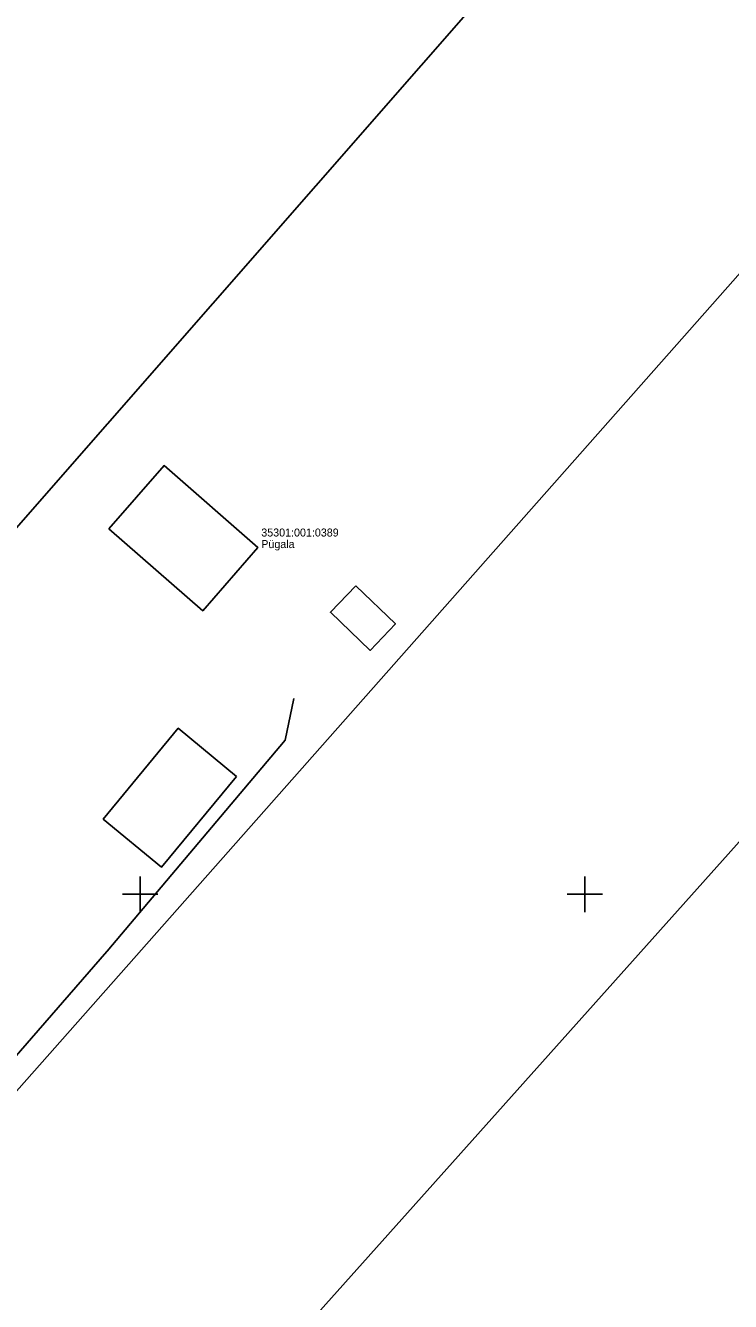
# Model space of a CAD drawing. Extents: x 597961 to 601397, y 6602961 to 6613501.
# Drawn here: x 599387.1 to 599466.4, y 6607004.2 to 6607147.7 of the extents above; entities that cross this region are included whole.
import ezdxf

# ---------------------------------------------------------------- set-up
doc = ezdxf.new("R2010")
doc.units = 0
for name, color, linetype in [('Hoone Elu- või ühiskondlik hoone', 7, 'Continuous'), ('Hoone Kõrval- või tootmishoone', 7, 'Continuous'), ('PIIR', 7, 'Continuous'), ('Tee Muu tee Kruuskate', 7, 'Continuous'), ('VORK', 7, 'Continuous')]:
    doc.layers.add(name, color=color, linetype=linetype)

msp = doc.modelspace()

# ---------------------------------------------------------------- linework, layer by layer
at = {"layer": 'Hoone Elu- või ühiskondlik hoone'}
msp.add_lwpolyline([(599396.48, 6607091.09), (599402.69, 6607098.19), (599413.24, 6607088.97), (599407.03, 6607081.87)], close=True, dxfattribs=at)
at = {"layer": 'Hoone Kõrval- või tootmishoone'}
for points in [[(599424.24, 6607084.67), (599428.71, 6607080.39), (599425.87, 6607077.41), (599421.39, 6607081.7)], [(599410.83, 6607063.24), (599402.39, 6607053.04), (599395.84, 6607058.45), (599404.29, 6607068.66)]]:
    msp.add_lwpolyline(points, close=True, dxfattribs=at)
at = {"layer": 'PIIR'}
for points in [[(599384.91, 6607218.75), (599455.04, 6607169.99), (599337.61, 6607035.85), (599333.64, 6607031.32), (599262.82, 6606950.42), (599061.64, 6606720.54), (599047.46, 6606734.89), (599015.55, 6606767.14), (598999.61, 6606783.24)], [(599371.73, 6607011.68), (599337.61, 6607035.85), (599455.04, 6607169.99), (599490.16, 6607145.5)], [(599371.73, 6607011.68), (599490.16, 6607145.5), (599525.57, 6607120.98), (599328.18, 6606900.28), (599117.58, 6606664.78), (599089.68, 6606692.68), (599293.61, 6606923.34), (599367.76, 6607007.19)], [(599385.79, 6606848.86), (599328.18, 6606900.28), (599525.57, 6607120.98), (599590.19, 6607075.73), (599527.8, 6607006.47)]]:
    msp.add_lwpolyline(points, close=True, dxfattribs=at)
at = {"layer": 'Tee Muu tee Kruuskate'}
msp.add_lwpolyline([(599367.56, 6607010.62), (599396.27, 6607043.56), (599396.29, 6607043.58), (599416.32, 6607067.33), (599417.27, 6607071.99)], dxfattribs=at)
at = {"layer": 'VORK'}
for p, q in [((599400, 6607052), (599400, 6607048)), ((599450, 6607052), (599450, 6607048)), ((599398, 6607050), (599402, 6607050)), ((599448, 6607050), (599452, 6607050))]:
    msp.add_line(p, q, dxfattribs=at)

# ---------------------------------------------------------------- texts
at = {"layer": 'PIIR'}
for s, p in [('35301:001:0389', (599413.62, 6607090.22)), ('Pügala', (599413.62, 6607088.92))]:
    msp.add_text(s, height=0.9, dxfattribs=at).set_placement(p)

doc.saveas('drawing.dxf')
